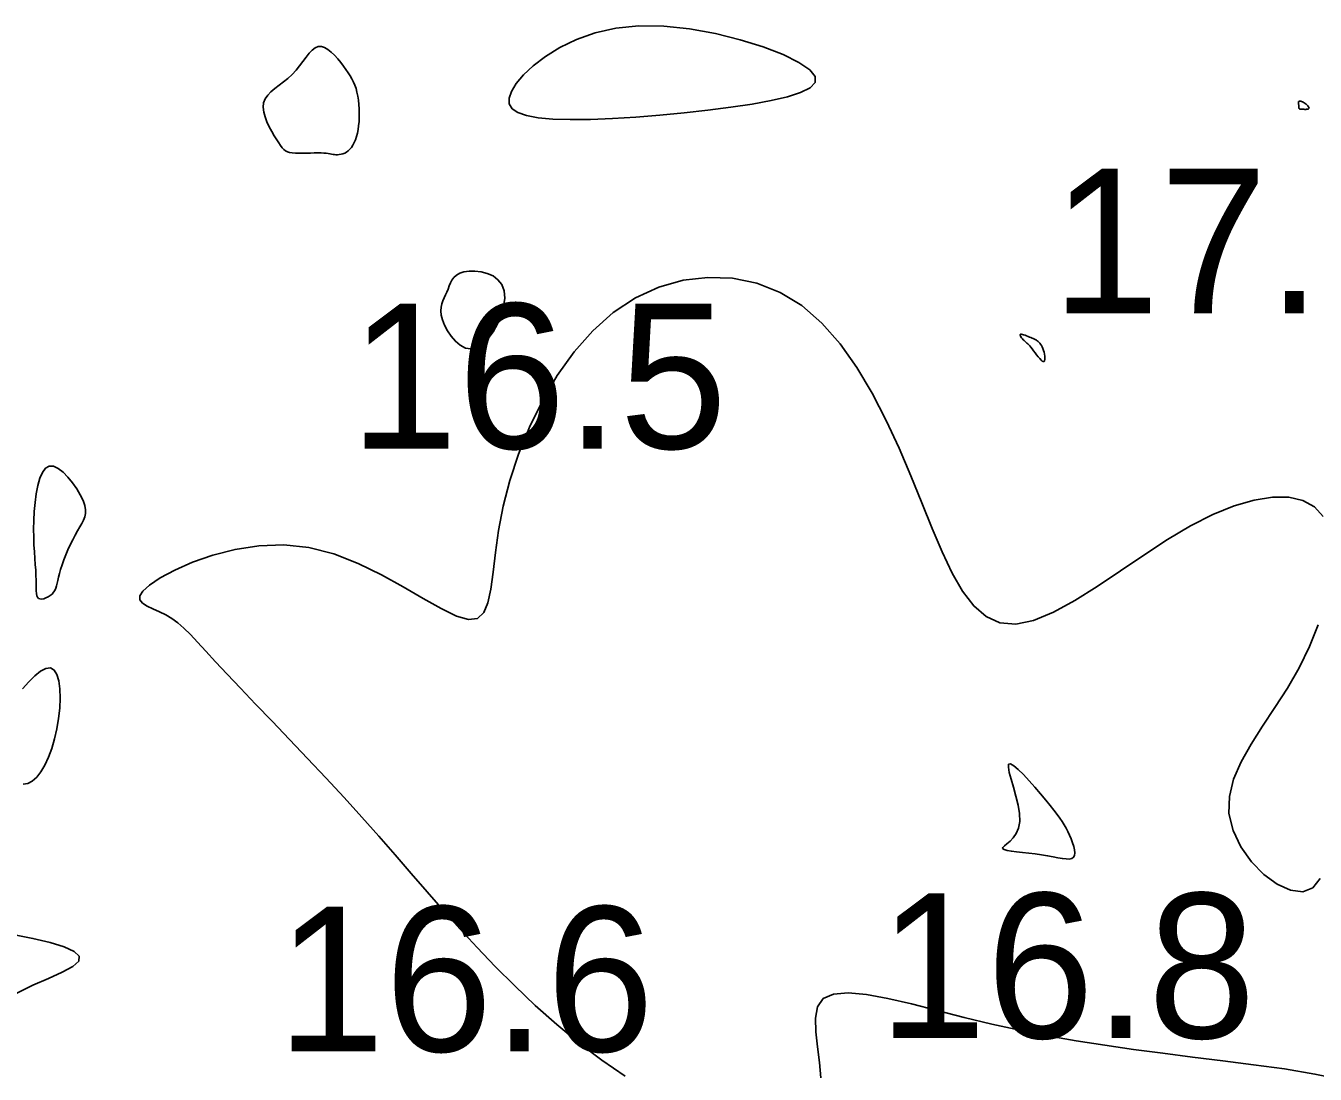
# Model space of a CAD drawing. Extents: x 3040093 to 3056816, y 408076 to 509144.
# Drawn here: x 3046483.64 to 3046528.14, y 434995.84 to 435032.01 of the extents above; entities that cross this region are included whole.
import ezdxf

# ---------------------------------------------------------------- set-up
doc = ezdxf.new("R2010")
doc.units = 0
doc.layers.add('V-CHAN-CONT-EL17', color=7, linetype='Continuous')
doc.layers.add('V-TOPO-SOUN-0610', color=7, linetype='Continuous')

msp = doc.modelspace()

# ---------------------------------------------------------------- linework, layer by layer
at = {"layer": 'V-CHAN-CONT-EL17'}
for points in [[(3046508.706, 435029.306), (3046509.364, 435029.424), (3046509.93, 435029.554), (3046510.383, 435029.699), (3046510.706, 435029.862), (3046510.88, 435030.045), (3046510.885, 435030.251), (3046510.703, 435030.483), (3046510.325, 435030.74), (3046509.775, 435031.01), (3046509.088, 435031.276), (3046508.298, 435031.524), (3046507.44, 435031.736), (3046506.549, 435031.898), (3046505.658, 435031.993), (3046504.802, 435032.005), (3046504.01, 435031.924), (3046503.289, 435031.761), (3046502.642, 435031.534), (3046502.07, 435031.258), (3046501.574, 435030.951), (3046501.157, 435030.629), (3046500.822, 435030.309), (3046500.568, 435030.009), (3046500.4, 435029.741), (3046500.319, 435029.508), (3046500.328, 435029.309), (3046500.43, 435029.143), (3046500.628, 435029.009), (3046500.925, 435028.905), (3046501.323, 435028.831), (3046501.826, 435028.786), (3046502.433, 435028.768), (3046503.126, 435028.775), (3046503.886, 435028.805), (3046504.692, 435028.855), (3046505.525, 435028.921), (3046506.362, 435029.002), (3046507.185, 435029.095), (3046507.973, 435029.196)], [(3046492.372, 435027.964), (3046492.434, 435027.871), (3046492.491, 435027.796), (3046492.548, 435027.737), (3046492.607, 435027.692), (3046492.672, 435027.658), (3046492.748, 435027.635), (3046492.838, 435027.62), (3046492.945, 435027.611), (3046493.065, 435027.608), (3046493.194, 435027.608), (3046493.329, 435027.61), (3046493.464, 435027.614), (3046493.595, 435027.617), (3046493.719, 435027.62), (3046493.83, 435027.619), (3046493.925, 435027.615), (3046494.006, 435027.608), (3046494.076, 435027.599), (3046494.137, 435027.589), (3046494.192, 435027.579), (3046494.244, 435027.57), (3046494.294, 435027.563), (3046494.346, 435027.558), (3046494.402, 435027.558), (3046494.462, 435027.562), (3046494.523, 435027.572), (3046494.586, 435027.589), (3046494.649, 435027.613), (3046494.711, 435027.647), (3046494.772, 435027.69), (3046494.829, 435027.744), (3046494.883, 435027.81), (3046494.933, 435027.888), (3046494.978, 435027.976), (3046495.018, 435028.074), (3046495.054, 435028.182), (3046495.084, 435028.3), (3046495.109, 435028.425), (3046495.128, 435028.559), (3046495.142, 435028.7), (3046495.149, 435028.846), (3046495.151, 435028.996), (3046495.146, 435029.146), (3046495.136, 435029.295), (3046495.12, 435029.441), (3046495.099, 435029.581), (3046495.071, 435029.714), (3046495.038, 435029.838), (3046494.998, 435029.954), (3046494.952, 435030.065), (3046494.899, 435030.172), (3046494.838, 435030.279), (3046494.769, 435030.387), (3046494.692, 435030.499), (3046494.606, 435030.617), (3046494.51, 435030.741), (3046494.407, 435030.867), (3046494.298, 435030.987), (3046494.186, 435031.097), (3046494.071, 435031.188), (3046493.956, 435031.255), (3046493.842, 435031.291), (3046493.732, 435031.289), (3046493.626, 435031.246), (3046493.523, 435031.166), (3046493.42, 435031.056), (3046493.316, 435030.925), (3046493.208, 435030.779), (3046493.093, 435030.625), (3046492.97, 435030.472), (3046492.836, 435030.326), (3046492.689, 435030.192), (3046492.536, 435030.07), (3046492.383, 435029.954), (3046492.237, 435029.842), (3046492.103, 435029.728), (3046491.99, 435029.611), (3046491.904, 435029.485), (3046491.851, 435029.347), (3046491.836, 435029.195), (3046491.854, 435029.031), (3046491.9, 435028.861), (3046491.966, 435028.689), (3046492.045, 435028.52), (3046492.132, 435028.358), (3046492.219, 435028.209), (3046492.301, 435028.076)], [(3046527.783, 435029.123), (3046527.814, 435029.123), (3046527.845, 435029.124), (3046527.872, 435029.126), (3046527.896, 435029.131), (3046527.915, 435029.138), (3046527.926, 435029.15), (3046527.93, 435029.166), (3046527.923, 435029.187), (3046527.908, 435029.212), (3046527.887, 435029.239), (3046527.86, 435029.268), (3046527.829, 435029.297), (3046527.797, 435029.324), (3046527.763, 435029.349), (3046527.731, 435029.37), (3046527.701, 435029.385), (3046527.673, 435029.397), (3046527.648, 435029.403), (3046527.626, 435029.406), (3046527.607, 435029.406), (3046527.591, 435029.402), (3046527.579, 435029.396), (3046527.57, 435029.388), (3046527.564, 435029.379), (3046527.561, 435029.368), (3046527.56, 435029.355), (3046527.561, 435029.341), (3046527.564, 435029.327), (3046527.567, 435029.311), (3046527.569, 435029.294), (3046527.572, 435029.276), (3046527.573, 435029.258), (3046527.573, 435029.239), (3046527.574, 435029.221), (3046527.574, 435029.203), (3046527.576, 435029.186), (3046527.579, 435029.171), (3046527.584, 435029.157), (3046527.592, 435029.146), (3046527.602, 435029.138), (3046527.616, 435029.132), (3046527.632, 435029.128), (3046527.651, 435029.126), (3046527.673, 435029.125), (3046527.697, 435029.124), (3046527.724, 435029.124), (3046527.752, 435029.124)], [(3046498.095, 435021.675), (3046498.196, 435021.482), (3046498.323, 435021.293), (3046498.47, 435021.122), (3046498.635, 435020.983), (3046498.814, 435020.889), (3046499.003, 435020.855), (3046499.199, 435020.893), (3046499.396, 435021.013), (3046499.588, 435021.202), (3046499.766, 435021.445), (3046499.922, 435021.723), (3046500.046, 435022.021), (3046500.131, 435022.322), (3046500.169, 435022.61), (3046500.15, 435022.866), (3046500.07, 435023.078), (3046499.938, 435023.246), (3046499.766, 435023.374), (3046499.568, 435023.464), (3046499.356, 435023.52), (3046499.142, 435023.544), (3046498.94, 435023.542), (3046498.762, 435023.515), (3046498.618, 435023.468), (3046498.504, 435023.402), (3046498.417, 435023.323), (3046498.35, 435023.232), (3046498.297, 435023.133), (3046498.255, 435023.029), (3046498.215, 435022.923), (3046498.175, 435022.819), (3046498.129, 435022.719), (3046498.081, 435022.62), (3046498.035, 435022.519), (3046497.998, 435022.412), (3046497.973, 435022.296), (3046497.965, 435022.168), (3046497.98, 435022.023), (3046498.022, 435021.859)], [(3046518.129, 435021.114), (3046518.159, 435021.086), (3046518.19, 435021.059), (3046518.222, 435021.029), (3046518.255, 435020.997), (3046518.292, 435020.959), (3046518.331, 435020.914), (3046518.375, 435020.86), (3046518.424, 435020.797), (3046518.475, 435020.727), (3046518.528, 435020.656), (3046518.581, 435020.586), (3046518.632, 435020.524), (3046518.679, 435020.472), (3046518.721, 435020.435), (3046518.755, 435020.418), (3046518.782, 435020.423), (3046518.799, 435020.448), (3046518.81, 435020.489), (3046518.813, 435020.543), (3046518.81, 435020.606), (3046518.801, 435020.673), (3046518.787, 435020.742), (3046518.768, 435020.808), (3046518.746, 435020.869), (3046518.72, 435020.924), (3046518.692, 435020.973), (3046518.663, 435021.016), (3046518.633, 435021.054), (3046518.604, 435021.087), (3046518.575, 435021.115), (3046518.549, 435021.138), (3046518.525, 435021.157), (3046518.503, 435021.172), (3046518.481, 435021.184), (3046518.458, 435021.195), (3046518.433, 435021.206), (3046518.405, 435021.218), (3046518.371, 435021.231), (3046518.332, 435021.247), (3046518.285, 435021.266), (3046518.234, 435021.288), (3046518.181, 435021.309), (3046518.128, 435021.33), (3046518.078, 435021.348), (3046518.034, 435021.36), (3046517.998, 435021.367), (3046517.973, 435021.365), (3046517.961, 435021.354), (3046517.96, 435021.335), (3046517.969, 435021.309), (3046517.987, 435021.279), (3046518.01, 435021.245), (3046518.038, 435021.211), (3046518.068, 435021.176), (3046518.099, 435021.143)], [(3046484.131, 435012.233), (3046484.193, 435012.23), (3046484.262, 435012.241), (3046484.336, 435012.266), (3046484.41, 435012.301), (3046484.482, 435012.347), (3046484.548, 435012.401), (3046484.603, 435012.462), (3046484.647, 435012.529), (3046484.68, 435012.602), (3046484.706, 435012.683), (3046484.729, 435012.773), (3046484.75, 435012.874), (3046484.775, 435012.987), (3046484.805, 435013.113), (3046484.844, 435013.253), (3046484.894, 435013.409), (3046484.954, 435013.576), (3046485.023, 435013.75), (3046485.098, 435013.928), (3046485.178, 435014.104), (3046485.26, 435014.276), (3046485.344, 435014.437), (3046485.425, 435014.586), (3046485.504, 435014.718), (3046485.575, 435014.837), (3046485.635, 435014.951), (3046485.679, 435015.064), (3046485.704, 435015.182), (3046485.704, 435015.312), (3046485.677, 435015.459), (3046485.617, 435015.628), (3046485.523, 435015.823), (3046485.4, 435016.032), (3046485.254, 435016.242), (3046485.094, 435016.438), (3046484.926, 435016.608), (3046484.758, 435016.737), (3046484.597, 435016.81), (3046484.45, 435016.815), (3046484.323, 435016.741), (3046484.216, 435016.597), (3046484.127, 435016.394), (3046484.056, 435016.146), (3046484.001, 435015.864), (3046483.96, 435015.561), (3046483.932, 435015.249), (3046483.916, 435014.94), (3046483.911, 435014.645), (3046483.914, 435014.367), (3046483.924, 435014.104), (3046483.937, 435013.858), (3046483.953, 435013.629), (3046483.969, 435013.417), (3046483.983, 435013.222), (3046483.993, 435013.044), (3046483.998, 435012.883), (3046483.999, 435012.74), (3046483.999, 435012.615), (3046484.001, 435012.507), (3046484.008, 435012.417), (3046484.022, 435012.345), (3046484.045, 435012.29), (3046484.081, 435012.253)], [(3046517.36, 435003.659), (3046517.415, 435003.713), (3046517.503, 435003.783), (3046517.61, 435003.875), (3046517.723, 435003.994), (3046517.825, 435004.143), (3046517.903, 435004.329), (3046517.943, 435004.556), (3046517.934, 435004.826), (3046517.886, 435005.123), (3046517.814, 435005.432), (3046517.73, 435005.734), (3046517.649, 435006.013), (3046517.584, 435006.25), (3046517.551, 435006.427), (3046517.562, 435006.529), (3046517.628, 435006.541), (3046517.742, 435006.476), (3046517.894, 435006.347), (3046518.072, 435006.17), (3046518.266, 435005.961), (3046518.466, 435005.735), (3046518.66, 435005.507), (3046518.839, 435005.294), (3046518.993, 435005.106), (3046519.124, 435004.943), (3046519.234, 435004.8), (3046519.328, 435004.671), (3046519.409, 435004.553), (3046519.48, 435004.439), (3046519.544, 435004.326), (3046519.605, 435004.208), (3046519.664, 435004.083), (3046519.721, 435003.952), (3046519.77, 435003.821), (3046519.81, 435003.695), (3046519.836, 435003.577), (3046519.845, 435003.472), (3046519.834, 435003.384), (3046519.8, 435003.319), (3046519.741, 435003.278), (3046519.655, 435003.26), (3046519.547, 435003.261), (3046519.416, 435003.277), (3046519.264, 435003.303), (3046519.093, 435003.335), (3046518.904, 435003.37), (3046518.7, 435003.404), (3046518.482, 435003.433), (3046518.258, 435003.459), (3046518.04, 435003.482), (3046517.836, 435003.505), (3046517.655, 435003.528), (3046517.508, 435003.553), (3046517.404, 435003.583), (3046517.353, 435003.617)]]:
    msp.add_lwpolyline(points, close=True, dxfattribs=at)
for points in [[(3046528.417, 435015.082), (3046528.115, 435015.413), (3046527.716, 435015.631), (3046527.229, 435015.739), (3046526.666, 435015.741), (3046526.035, 435015.64), (3046525.348, 435015.439), (3046524.613, 435015.142), (3046523.841, 435014.752), (3046523.042, 435014.278), (3046522.23, 435013.748), (3046521.417, 435013.199), (3046520.616, 435012.663), (3046519.841, 435012.177), (3046519.106, 435011.774), (3046518.422, 435011.489), (3046517.804, 435011.357), (3046517.26, 435011.404), (3046516.781, 435011.621), (3046516.356, 435011.991), (3046515.97, 435012.498), (3046515.611, 435013.124), (3046515.267, 435013.852), (3046514.923, 435014.665), (3046514.568, 435015.546), (3046514.189, 435016.476), (3046513.78, 435017.433), (3046513.337, 435018.391), (3046512.853, 435019.327), (3046512.326, 435020.215), (3046511.748, 435021.031), (3046511.116, 435021.751), (3046510.425, 435022.35), (3046509.672, 435022.807), (3046508.87, 435023.121), (3046508.035, 435023.294), (3046507.183, 435023.327), (3046506.329, 435023.224), (3046505.488, 435022.986), (3046504.678, 435022.615), (3046503.913, 435022.113), (3046503.206, 435021.487), (3046502.562, 435020.756), (3046501.983, 435019.942), (3046501.471, 435019.068), (3046501.026, 435018.157), (3046500.651, 435017.231), (3046500.348, 435016.314), (3046500.118, 435015.429), (3046499.96, 435014.596), (3046499.852, 435013.832), (3046499.771, 435013.151), (3046499.692, 435012.569), (3046499.593, 435012.1), (3046499.447, 435011.759), (3046499.232, 435011.561), (3046498.923, 435011.521), (3046498.502, 435011.643), (3046497.976, 435011.899), (3046497.36, 435012.247), (3046496.668, 435012.65), (3046495.913, 435013.067), (3046495.108, 435013.459), (3046494.269, 435013.786), (3046493.409, 435014.009), (3046492.542, 435014.099), (3046491.687, 435014.069), (3046490.865, 435013.943), (3046490.093, 435013.745), (3046489.392, 435013.499), (3046488.781, 435013.229), (3046488.28, 435012.957), (3046487.908, 435012.709), (3046487.678, 435012.503), (3046487.577, 435012.335), (3046487.582, 435012.198), (3046487.672, 435012.083), (3046487.828, 435011.982), (3046488.028, 435011.887), (3046488.251, 435011.79), (3046488.476, 435011.682), (3046488.687, 435011.555), (3046488.891, 435011.404), (3046489.098, 435011.222), (3046489.321, 435011.003), (3046489.57, 435010.742), (3046489.856, 435010.431), (3046490.192, 435010.066), (3046490.587, 435009.64), (3046491.051, 435009.15), (3046491.573, 435008.603), (3046492.142, 435008.01), (3046492.744, 435007.381), (3046493.368, 435006.726), (3046494, 435006.056), (3046494.627, 435005.38), (3046495.238, 435004.708), (3046495.822, 435004.05), (3046496.386, 435003.402), (3046496.939, 435002.763), (3046497.489, 435002.127), (3046498.045, 435001.491), (3046498.618, 435000.852), (3046499.214, 435000.206), (3046499.845, 434999.55), (3046500.516, 434998.881), (3046501.224, 434998.211), (3046501.964, 434997.552), (3046502.731, 434996.917), (3046503.519, 434996.318), (3046504.323, 434995.768)], [(3046528.316, 435002.586), (3046528.059, 435002.261), (3046527.71, 435002.131), (3046527.29, 435002.182), (3046526.833, 435002.388), (3046526.373, 435002.724), (3046525.943, 435003.162), (3046525.576, 435003.676), (3046525.306, 435004.24), (3046525.165, 435004.828), (3046525.178, 435005.418), (3046525.327, 435006.01), (3046525.586, 435006.608), (3046525.927, 435007.218), (3046526.325, 435007.843), (3046526.751, 435008.488), (3046527.18, 435009.159), (3046527.585, 435009.859), (3046527.941, 435010.589), (3046528.24, 435011.336)], [(3046483.552, 435005.846), (3046483.711, 435005.864), (3046483.867, 435005.942), (3046484.019, 435006.079), (3046484.164, 435006.267), (3046484.3, 435006.5), (3046484.425, 435006.771), (3046484.537, 435007.074), (3046484.634, 435007.403), (3046484.713, 435007.75), (3046484.773, 435008.109), (3046484.811, 435008.467), (3046484.826, 435008.811), (3046484.816, 435009.127), (3046484.78, 435009.403), (3046484.716, 435009.624), (3046484.621, 435009.779), (3046484.495, 435009.853), (3046484.337, 435009.837), (3046484.153, 435009.742), (3046483.952, 435009.583), (3046483.741, 435009.375), (3046483.529, 435009.131)], [(3046483.328, 434998.632), (3046483.882, 434998.903), (3046484.422, 434999.143), (3046484.9, 434999.359), (3046485.267, 434999.555), (3046485.474, 434999.736), (3046485.484, 434999.908), (3046485.307, 435000.072), (3046484.967, 435000.228), (3046484.487, 435000.377), (3046483.89, 435000.52), (3046483.199, 435000.658)], [(3046511.077, 434995.711), (3046511.039, 434996.239), (3046510.968, 434996.777), (3046510.905, 434997.297), (3046510.89, 434997.768), (3046510.962, 434998.16), (3046511.162, 434998.445), (3046511.519, 434998.601), (3046512.022, 434998.64), (3046512.652, 434998.582), (3046513.388, 434998.449), (3046514.209, 434998.26), (3046515.096, 434998.035), (3046516.027, 434997.796), (3046516.982, 434997.563), (3046517.945, 434997.351), (3046518.914, 434997.162), (3046519.89, 434996.992), (3046520.876, 434996.837), (3046521.874, 434996.694), (3046522.884, 434996.559), (3046523.911, 434996.428), (3046524.954, 434996.298), (3046526.013, 434996.164), (3046527.078, 434996.016), (3046528.132, 434995.841), (3046529.161, 434995.63)]]:
    msp.add_lwpolyline(points, dxfattribs=at)

# ---------------------------------------------------------------- texts
at = {"layer": 'V-TOPO-SOUN-0610'}
for s, p in [('17.0 ', (3046519.053, 435022.08)), ('16.5 ', (3046494.833, 435017.42)), ('16.8 ', (3046513.073, 434997.08)), ('16.6 ', (3046492.313, 434996.62))]:
    msp.add_text(s, height=5, dxfattribs=at).set_placement(p)

doc.saveas('drawing.dxf')
